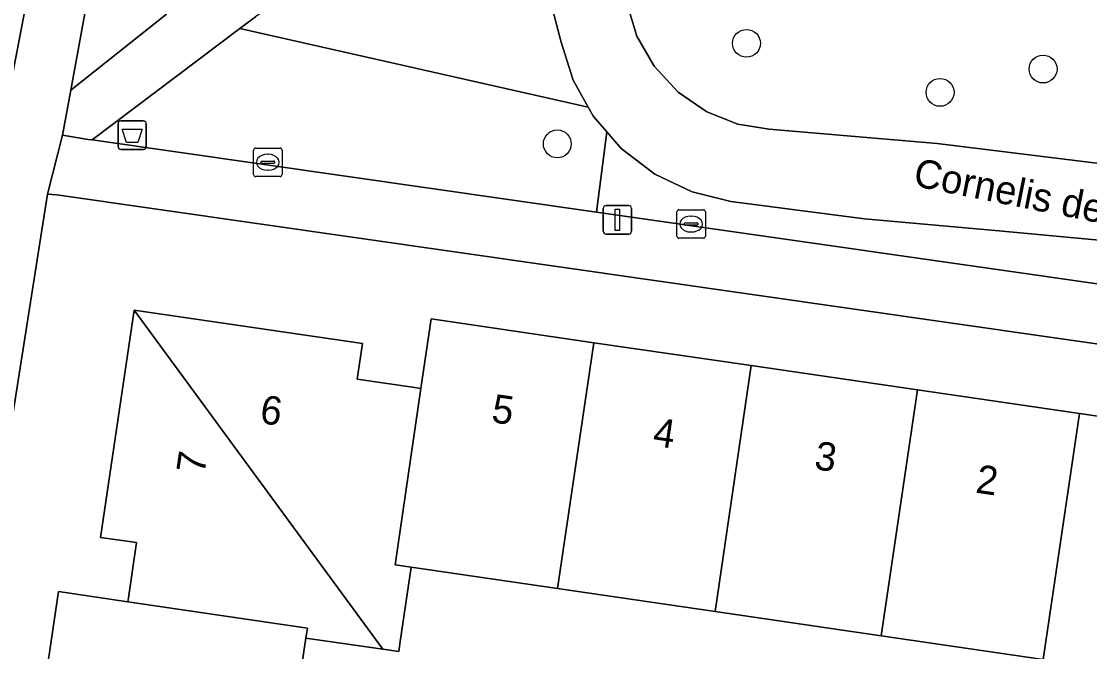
# Model space of a CAD drawing. Extents: x 163683 to 164494, y 382709 to 383872.
# Drawn here: x 163936.71 to 163974.2, y 383122.29 to 383144.43 of the extents above; entities that cross this region are included whole.
import ezdxf

# ---------------------------------------------------------------- set-up
doc = ezdxf.new("R2010")
doc.units = 0
for name, color, linetype in [('IMGEO_Afvalbak', 7, 'Continuous'), ('IMGEO_Boom', 7, 'Continuous'), ('IMGEO_Erf', 7, 'Continuous'), ('IMGEO_Groenvoorziening', 7, 'Continuous'), ('IMGEO_Kolk', 7, 'Continuous'), ('IMGEO_Lichtmast', 7, 'Continuous'), ('IMGEO_Openbare_ruimte_label', 7, 'Continuous'), ('IMGEO_Pand', 7, 'Continuous'), ('IMGEO_Pand_nummerreeks', 7, 'Continuous'), ('IMGEO_Parkeervlak_open', 7, 'Continuous'), ('IMGEO_Voetpad_halfverhard', 7, 'Continuous'), ('IMGEO_Voetpad_open', 7, 'Continuous')]:
    doc.layers.add(name, color=color, linetype=linetype)

msp = doc.modelspace()

# ---------------------------------------------------------------- linework, layer by layer
at = {"layer": 'IMGEO_Afvalbak'}
for p, q in [((163940.202, 383140.933), (163940.992, 383140.933)), ((163940.992, 383140.933), (163940.202, 383140.933)), ((163940.102, 383140.033), (163940.102, 383140.833)), ((163940.102, 383140.833), (163940.102, 383140.033)), ((163941.092, 383140.833), (163941.092, 383140.033)), ((163941.092, 383140.033), (163941.092, 383140.833)), ((163940.992, 383139.933), (163940.202, 383139.933)), ((163940.202, 383139.933), (163940.992, 383139.933))]:
    msp.add_line(p, q, dxfattribs=at)
msp.add_lwpolyline([(163940.245, 383140.647), (163940.949, 383140.647), (163940.8, 383140.177), (163940.394, 383140.177), (163940.245, 383140.647)], dxfattribs=at)
for centre, start, end in [((163940.202, 383140.833), 90, 180), ((163940.202, 383140.833), 90, 180), ((163940.992, 383140.833), 0, 90), ((163940.992, 383140.833), 360, 90), ((163940.202, 383140.033), 180, 270), ((163940.202, 383140.033), 180, 270), ((163940.992, 383140.033), 270, 0), ((163940.992, 383140.033), 270, 0)]:
    msp.add_arc(centre, 0.1, start, end, dxfattribs=at)
at = {"layer": 'IMGEO_Boom'}
for centre in [(163962.16, 383143.657), (163972.571, 383142.754), (163968.955, 383141.934), (163955.519, 383140.125)]:
    msp.add_circle(centre, 0.489, dxfattribs=at)
at = {"layer": 'IMGEO_Erf'}
for points in [[(163937.157, 383118.614), (163938.007, 383124.401), (163940.45, 383124.042), (163940.469, 383124.178), (163940.75, 383126.117), (163939.49, 383126.3), (163940.671, 383134.28), (163948.681, 383133.108), (163948.499, 383131.855), (163950.438, 383131.575), (163950.733, 383131.532), (163951.089, 383133.974), (163956.8, 383133.141), (163962.328, 383132.336), (163968.161, 383131.486), (163973.849, 383130.657), (163979.417, 383129.845), (163979.831, 383132.324), (163937.947, 383138.33), (163937.62, 383138.361), (163935.698, 383126.16), (163931.289, 383095.487)], [(163972.579, 383122.01), (163966.892, 383122.843), (163961.059, 383123.697), (163955.532, 383124.506), (163950.388, 383125.259), (163950.008, 383122.639), (163949.957, 383122.291), (163949.399, 383122.372), (163946.694, 383122.766), (163945.884, 383117.333)]]:
    msp.add_lwpolyline(points, dxfattribs=at)
at = {"layer": 'IMGEO_Groenvoorziening'}
for points in [[(163945.719, 383162.104), (163946.581, 383165.788), (163948.179, 383172.615), (163947.072, 383176.35), (163945.37, 383176.797), (163944.588, 383176.258), (163942.113, 383166.586), (163942.064, 383166.173), (163940.089, 383155.952), (163940.632, 383154.023), (163938.444, 383142.006), (163941.802, 383144.686)], [(163944.375, 383144.172), (163956.608, 383141.413), (163956.08, 383142.363), (163955.658, 383143.695), (163955.229, 383145.31), (163954.643, 383146.875), (163954.223, 383147.573), (163953.574, 383148.177), (163952.74, 383148.581), (163951.823, 383148.717), (163950.947, 383148.583), (163950.207, 383148.242), (163947.53, 383146.468), (163944.926, 383144.587)], [(163944.375, 383144.172), (163939.189, 383140.265), (163956.893, 383137.728), (163957.257, 383140.547), (163956.787, 383141.09), (163956.608, 383141.413)]]:
    msp.add_lwpolyline(points, close=True, dxfattribs=at)
for points in [[(163957.967, 383152.728), (163957.872, 383146.141), (163957.969, 383145.037), (163958.314, 383143.913), (163958.92, 383142.853), (163959.759, 383141.944), (163960.768, 383141.256), (163961.861, 383140.822), (163962.954, 383140.638), (163968.854, 383140.139), (163974.734, 383139.412), (163979.255, 383138.674), (163980.317, 383143.919), (163973.026, 383145.81), (163969.581, 383146.721), (163966.645, 383147.557), (163967.46, 383150.553), (163970.996, 383164.436)], [(163985.985, 383134.963), (163981.033, 383135.897), (163976.04, 383136.6), (163971.022, 383137.069), (163966.307, 383137.491), (163961.613, 383138.097), (163960.258, 383138.437), (163958.943, 383139.064), (163957.76, 383139.964), (163957.257, 383140.547), (163956.893, 383137.728), (163982.239, 383134.096), (163982.096, 383133.148), (163984.648, 383132.521), (163986.387, 383130.454), (163984.546, 383119.848)]]:
    msp.add_lwpolyline(points, dxfattribs=at)
at = {"layer": 'IMGEO_Kolk'}
for p, q in [((163944.859, 383139.052), (163944.859, 383139.904)), ((163944.934, 383139.978), (163945.786, 383139.978)), ((163945.347, 383139.758), (163945.372, 383139.758)), ((163945.86, 383139.904), (163945.86, 383139.052)), ((163945.118, 383139.472), (163945.118, 383139.484)), ((163945.556, 383139.435), (163945.158, 383139.435)), ((163945.161, 383139.521), (163945.559, 383139.521)), ((163945.602, 383139.484), (163945.602, 383139.472)), ((163945.786, 383138.978), (163944.934, 383138.978)), ((163945.37, 383139.198), (163945.345, 383139.198)), ((163959.716, 383136.883), (163959.716, 383137.735)), ((163959.791, 383137.809), (163960.643, 383137.809)), ((163960.204, 383137.589), (163960.229, 383137.589)), ((163960.717, 383137.735), (163960.717, 383136.883)), ((163959.975, 383137.303), (163959.975, 383137.315)), ((163960.413, 383137.266), (163960.015, 383137.266)), ((163960.018, 383137.352), (163960.416, 383137.352)), ((163960.459, 383137.315), (163960.459, 383137.303)), ((163960.643, 383136.809), (163959.791, 383136.809)), ((163960.227, 383137.029), (163960.202, 383137.029))]:
    msp.add_line(p, q, dxfattribs=at)
for points in [[(163944.859, 383139.052), (163944.859, 383139.904)], [(163944.934, 383139.978), (163945.786, 383139.978)], [(163945.86, 383139.904), (163945.86, 383139.052)], [(163945.786, 383138.978), (163944.934, 383138.978)], [(163959.716, 383136.883), (163959.716, 383137.735)], [(163959.791, 383137.809), (163960.643, 383137.809)], [(163960.717, 383137.735), (163960.717, 383136.883)], [(163960.643, 383136.809), (163959.791, 383136.809)]]:
    msp.add_lwpolyline(points, dxfattribs=at)
for centre, radius, start, end in [((163944.936, 383139.902), 0.0765, 91.552, 178.448), ((163944.936, 383139.902), 0.0765, 91.552, 178.448), ((163945.784, 383139.902), 0.0765, 1.552, 88.448), ((163945.784, 383139.902), 0.0765, 1.552, 88.448), ((163945.158, 383139.481), 0.0403, 85.8775, 175.7526), ((163945.155, 383139.471), 0.0366, 178.938, 274.7102), ((163945.559, 383139.478), 0.043, 264.8664, 352.4533), ((163945.563, 383139.483), 0.0386, 1.7309, 96.639), ((163944.936, 383139.054), 0.0765, 181.552, 268.448), ((163944.936, 383139.054), 0.0765, 181.552, 268.448), ((163945.784, 383139.054), 0.0765, 271.552, 358.448), ((163945.784, 383139.054), 0.0765, 271.552, 358.448), ((163959.793, 383137.733), 0.0765, 91.552, 178.448), ((163959.793, 383137.733), 0.0765, 91.552, 178.448), ((163960.641, 383137.733), 0.0765, 1.552, 88.448), ((163960.641, 383137.733), 0.0765, 1.552, 88.448), ((163960.015, 383137.312), 0.0403, 85.8775, 175.7526), ((163960.012, 383137.302), 0.0366, 178.938, 274.7102), ((163960.416, 383137.309), 0.043, 264.8664, 352.4533), ((163960.42, 383137.314), 0.0386, 1.7309, 96.639), ((163959.793, 383136.885), 0.0765, 181.552, 268.448), ((163959.793, 383136.885), 0.0765, 181.552, 268.448), ((163960.641, 383136.885), 0.0765, 271.552, 358.448), ((163960.641, 383136.885), 0.0765, 271.552, 358.448)]:
    msp.add_arc(centre, radius, start, end, dxfattribs=at)
for centre, major_axis, ratio, start_param, end_param in [((163945.346, 383139.478), (-0.387, 0.002), 0.722429, 4.712389, 7.853982), ((163945.371, 383139.478), (-0.39, 0.002), 0.717154, 1.570796, 4.712389), ((163960.203, 383137.309), (-0.387, 0.002), 0.722429, 4.712389, 7.853982), ((163960.228, 383137.309), (-0.39, 0.002), 0.717154, 1.570796, 4.712389)]:
    msp.add_ellipse(centre, major_axis=major_axis, ratio=ratio, start_param=start_param, end_param=end_param, dxfattribs=at)
at = {"layer": 'IMGEO_Lichtmast'}
for p, q in [((163957.135, 383137.058), (163957.135, 383137.858)), ((163957.135, 383137.858), (163957.135, 383137.058)), ((163957.235, 383137.958), (163958.025, 383137.958)), ((163958.025, 383137.958), (163957.235, 383137.958)), ((163958.125, 383137.858), (163958.125, 383137.058)), ((163958.125, 383137.058), (163958.125, 383137.858)), ((163958.025, 383136.958), (163957.235, 383136.958)), ((163957.235, 383136.958), (163958.025, 383136.958))]:
    msp.add_line(p, q, dxfattribs=at)
msp.add_lwpolyline([(163957.555, 383137.833), (163957.705, 383137.833), (163957.705, 383137.083), (163957.555, 383137.083), (163957.555, 383137.833)], dxfattribs=at)
for centre, start, end in [((163957.235, 383137.858), 90, 180), ((163957.235, 383137.858), 90, 180), ((163958.025, 383137.858), 0, 90), ((163958.025, 383137.858), 360, 90), ((163957.235, 383137.058), 180, 270), ((163957.235, 383137.058), 180, 270), ((163958.025, 383137.058), 270, 0), ((163958.025, 383137.058), 270, 0)]:
    msp.add_arc(centre, 0.1, start, end, dxfattribs=at)
at = {"layer": 'IMGEO_Pand'}
for points in [[(163940.671, 383134.28), (163939.49, 383126.3), (163940.75, 383126.117), (163940.469, 383124.178), (163940.45, 383124.042), (163946.746, 383123.118), (163946.694, 383122.766), (163949.399, 383122.372)], [(163950.733, 383131.532), (163950.438, 383131.575), (163948.499, 383131.855), (163948.681, 383133.108), (163940.671, 383134.28), (163949.399, 383122.372), (163949.957, 383122.291), (163950.008, 383122.639), (163950.388, 383125.259), (163949.831, 383125.341)], [(163956.8, 383133.141), (163951.089, 383133.974), (163950.733, 383131.532), (163949.831, 383125.341), (163950.388, 383125.259), (163955.532, 383124.506)], [(163961.059, 383123.697), (163962.328, 383132.336), (163956.8, 383133.141), (163955.532, 383124.506)], [(163961.059, 383123.697), (163966.892, 383122.843), (163968.161, 383131.486), (163962.328, 383132.336)], [(163968.161, 383131.486), (163966.892, 383122.843), (163972.579, 383122.01), (163973.849, 383130.657)], [(163973.849, 383130.657), (163972.579, 383122.01), (163973.284, 383121.907), (163978.145, 383121.199), (163978.464, 383123.365), (163979.417, 383129.845)], [(163946.694, 383122.766), (163946.746, 383123.118), (163940.45, 383124.042), (163938.007, 383124.401), (163937.157, 383118.614), (163945.884, 383117.333)]]:
    msp.add_lwpolyline(points, close=True, dxfattribs=at)
at = {"layer": 'IMGEO_Parkeervlak_open'}
msp.add_lwpolyline([(163934.66, 383140.795), (163935.926, 383141.706), (163936.348, 383142.309), (163938.603, 383154.116)], dxfattribs=at)
at = {"layer": 'IMGEO_Voetpad_halfverhard'}
for points in [[(163986.383, 383137.276), (163980.581, 383138.456), (163979.255, 383138.674), (163974.734, 383139.412), (163968.854, 383140.139), (163962.954, 383140.638), (163961.861, 383140.822), (163960.768, 383141.256), (163959.759, 383141.944), (163958.92, 383142.853), (163958.314, 383143.913), (163957.969, 383145.037), (163957.872, 383146.141), (163957.967, 383152.728)], [(163955.229, 383145.31), (163955.658, 383143.695), (163956.08, 383142.363), (163956.608, 383141.413), (163956.787, 383141.09), (163957.257, 383140.547), (163957.76, 383139.964), (163958.943, 383139.064), (163960.258, 383138.437), (163961.613, 383138.097), (163966.307, 383137.491), (163971.022, 383137.069), (163976.04, 383136.6)], [(163941.802, 383144.686), (163938.444, 383142.006), (163938.151, 383140.429), (163939.058, 383140.284), (163939.189, 383140.265), (163944.375, 383144.172), (163944.926, 383144.587)]]:
    msp.add_lwpolyline(points, dxfattribs=at)
at = {"layer": 'IMGEO_Voetpad_open'}
for points in [[(163937.62, 383138.361), (163938.151, 383140.429), (163938.444, 383142.006), (163940.632, 383154.023), (163940.089, 383155.952), (163942.064, 383166.173), (163942.113, 383166.586), (163944.588, 383176.258), (163945.758, 383180.783)], [(163938.603, 383154.116), (163936.348, 383142.309), (163935.926, 383141.706), (163934.66, 383140.795)], [(163984.546, 383119.848), (163980.732, 383124.09), (163982.096, 383133.148), (163982.239, 383134.096), (163956.893, 383137.728), (163939.189, 383140.265), (163939.058, 383140.284), (163938.151, 383140.429), (163937.62, 383138.361), (163937.947, 383138.33), (163979.831, 383132.324), (163979.417, 383129.845), (163978.464, 383123.365), (163980.235, 383121.415)], [(163930.517, 383089.855), (163931.289, 383095.487), (163935.698, 383126.16), (163937.62, 383138.361)]]:
    msp.add_lwpolyline(points, dxfattribs=at)

# ---------------------------------------------------------------- texts
at = {"layer": 'IMGEO_Openbare_ruimte_label'}
msp.add_text('Cornelis de Vospad', height=1, rotation=348.7013, dxfattribs=at).set_placement((163967.976, 383138.656))
at = {"layer": 'IMGEO_Pand_nummerreeks'}
for s, rotation, p in [('6', 351.6749, (163945.046, 383130.325)), ('5', 351.7093, (163953.176, 383130.354)), ('4', 351.7077, (163958.841, 383129.528)), ('3', 351.7077, (163964.507, 383128.703)), ('7', 81.5835, (163943.132, 383128.502)), ('2', 351.7077, (163970.17, 383127.878))]:
    msp.add_text(s, height=1, rotation=rotation, dxfattribs=at).set_placement(p)

doc.saveas('drawing.dxf')
